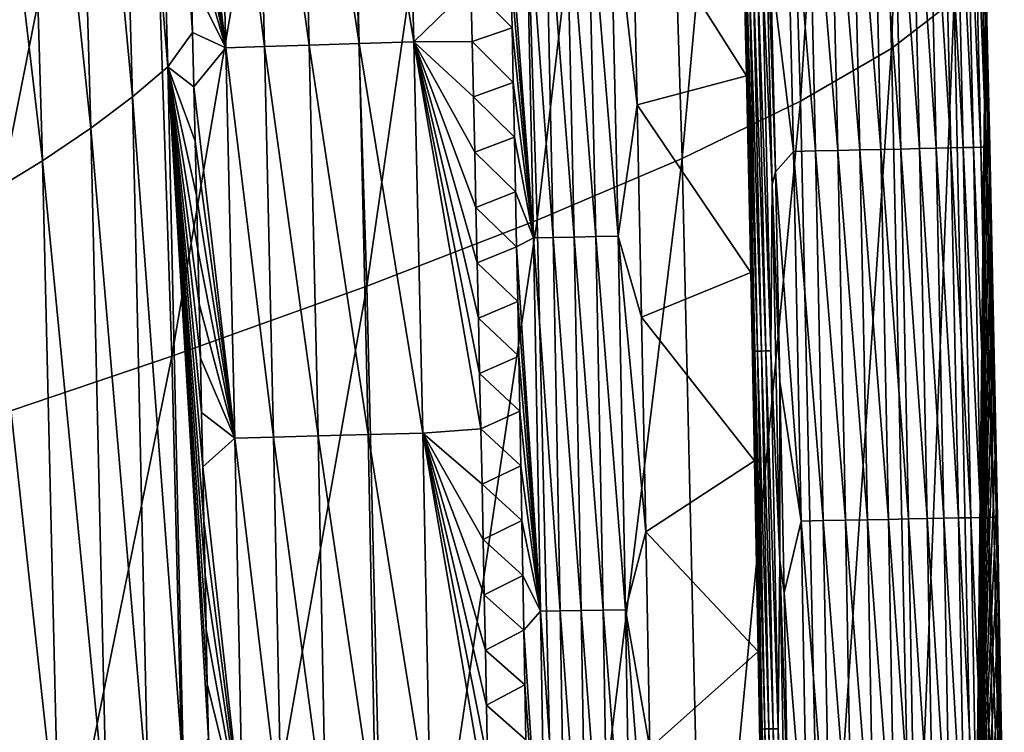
# Model space of a CAD drawing. Header units: millimetres. Extents: x -300 to 300, y -500 to 500.
# Tile 557 of 656: x 279 to 299, y 71 to 85. Entities that reach past the tile are written whole.
import ezdxf

# ---------------------------------------------------------------- set-up
doc = ezdxf.new("R2010")
doc.units = ezdxf.units.MM
doc.header["$LTSCALE"] = 81.481481
for name, color, linetype in [('19', 7, 'CONTINUOUS'), ('21', 7, 'CONTINUOUS'), ('23', 7, 'CONTINUOUS'), ('26', 7, 'CONTINUOUS'), ('27', 7, 'CONTINUOUS'), ('29', 7, 'CONTINUOUS'), ('30', 7, 'CONTINUOUS'), ('32', 7, 'CONTINUOUS')]:
    doc.layers.add(name, color=color, linetype=linetype)

msp = doc.modelspace()

# ---------------------------------------------------------------- linework, layer by layer
at = {"layer": '19', "color": 7, "linetype": 'CONTINUOUS'}
for points in [[(296.999, 84.747, 14.21), (297.737, 105.607, 9.594), (296.427, 104.397, 14.234), (296.999, 84.747, 14.21)], [(298.295, 85.747, 9.579), (297.737, 105.607, 9.594), (296.999, 84.747, 14.21), (298.295, 85.747, 9.579)], [(295.117, 83.653, 18.627), (296.427, 104.397, 14.234), (294.532, 103.07, 18.658), (295.117, 83.653, 18.627)], [(296.999, 84.747, 14.21), (296.427, 104.397, 14.234), (295.117, 83.653, 18.627), (296.999, 84.747, 14.21)], [(292.668, 82.468, 22.835), (294.532, 103.07, 18.658), (292.074, 101.628, 22.873), (292.668, 82.468, 22.835)], [(295.117, 83.653, 18.627), (294.532, 103.07, 18.658), (292.668, 82.468, 22.835), (295.117, 83.653, 18.627)], [(289.671, 81.193, 26.839), (292.074, 101.628, 22.873), (289.069, 100.074, 26.883), (289.671, 81.193, 26.839)], [(292.668, 82.468, 22.835), (292.074, 101.628, 22.873), (289.671, 81.193, 26.839), (292.668, 82.468, 22.835)], [(286.145, 79.83, 30.645), (289.069, 100.074, 26.883), (285.539, 98.411, 30.694), (286.145, 79.83, 30.645)], [(289.671, 81.193, 26.839), (289.069, 100.074, 26.883), (286.145, 79.83, 30.645), (289.671, 81.193, 26.839)], [(282.11, 78.382, 34.257), (285.539, 98.411, 30.694), (281.501, 96.642, 34.31), (282.11, 78.382, 34.257)], [(286.145, 79.83, 30.645), (285.539, 98.411, 30.694), (282.11, 78.382, 34.257), (286.145, 79.83, 30.645)], [(277.585, 76.85, 37.679), (281.501, 96.642, 34.31), (276.976, 94.768, 37.736), (277.585, 76.85, 37.679)], [(282.11, 78.382, 34.257), (281.501, 96.642, 34.31), (277.585, 76.85, 37.679), (282.11, 78.382, 34.257)], [(297.436, 64.491, 14.191), (298.295, 85.747, 9.579), (296.999, 84.747, 14.21), (297.436, 64.491, 14.191)], [(298.72, 65.265, 9.567), (298.295, 85.747, 9.579), (297.436, 64.491, 14.191), (298.72, 65.265, 9.567)], [(298.295, 85.747, 9.579), (298.72, 65.265, 9.567), (298.939, 85.619, 5.502), (298.295, 85.747, 9.579)], [(298.939, 85.619, 5.502), (298.72, 65.265, 9.567), (298.965, 84.458, 5.5), (298.939, 85.619, 5.502)], [(295.564, 63.646, 18.602), (296.999, 84.747, 14.21), (295.117, 83.653, 18.627), (295.564, 63.646, 18.602)], [(297.436, 64.491, 14.191), (296.999, 84.747, 14.21), (295.564, 63.646, 18.602), (297.436, 64.491, 14.191)], [(298.965, 84.458, 5.5), (298.72, 65.265, 9.567), (298.992, 83.297, 5.499), (298.965, 84.458, 5.5)], [(293.123, 62.732, 22.805), (295.117, 83.653, 18.627), (292.668, 82.468, 22.835), (293.123, 62.732, 22.805)], [(295.564, 63.646, 18.602), (295.117, 83.653, 18.627), (293.123, 62.732, 22.805), (295.564, 63.646, 18.602)], [(298.992, 83.297, 5.499), (298.72, 65.265, 9.567), (299.018, 82.136, 5.497), (298.992, 83.297, 5.499)], [(290.131, 61.751, 26.805), (292.668, 82.468, 22.835), (289.671, 81.193, 26.839), (290.131, 61.751, 26.805)], [(293.123, 62.732, 22.805), (292.668, 82.468, 22.835), (290.131, 61.751, 26.805), (293.123, 62.732, 22.805)], [(299.018, 82.136, 5.497), (298.72, 65.265, 9.567), (299.043, 80.975, 5.496), (299.018, 82.136, 5.497)], [(286.609, 60.705, 30.606), (289.671, 81.193, 26.839), (286.145, 79.83, 30.645), (286.609, 60.705, 30.606)], [(290.131, 61.751, 26.805), (289.671, 81.193, 26.839), (286.609, 60.705, 30.606), (290.131, 61.751, 26.805)], [(299.043, 80.975, 5.496), (298.72, 65.265, 9.567), (299.068, 79.815, 5.494), (299.043, 80.975, 5.496)], [(282.576, 59.594, 34.215), (286.145, 79.83, 30.645), (282.11, 78.382, 34.257), (282.576, 59.594, 34.215)], [(286.609, 60.705, 30.606), (286.145, 79.83, 30.645), (282.576, 59.594, 34.215), (286.609, 60.705, 30.606)], [(299.068, 79.815, 5.494), (298.72, 65.265, 9.567), (299.093, 78.654, 5.493), (299.068, 79.815, 5.494)], [(299.093, 78.654, 5.493), (298.72, 65.265, 9.567), (299.117, 77.494, 5.491), (299.093, 78.654, 5.493)], [(278.052, 58.421, 37.634), (282.11, 78.382, 34.257), (277.585, 76.85, 37.679), (278.052, 58.421, 37.634)], [(282.576, 59.594, 34.215), (282.11, 78.382, 34.257), (278.052, 58.421, 37.634), (282.576, 59.594, 34.215)], [(299.117, 77.494, 5.491), (298.72, 65.265, 9.567), (299.14, 76.334, 5.49), (299.117, 77.494, 5.491)], [(299.14, 76.334, 5.49), (298.72, 65.265, 9.567), (299.164, 75.174, 5.488), (299.14, 76.334, 5.49)], [(299.164, 75.174, 5.488), (298.72, 65.265, 9.567), (299.186, 74.014, 5.487), (299.164, 75.174, 5.488)], [(299.186, 74.014, 5.487), (298.72, 65.265, 9.567), (299.209, 72.855, 5.485), (299.186, 74.014, 5.487)], [(299.209, 72.855, 5.485), (298.72, 65.265, 9.567), (299.23, 71.695, 5.484), (299.209, 72.855, 5.485)], [(299.23, 71.695, 5.484), (298.72, 65.265, 9.567), (299.252, 70.536, 5.483), (299.23, 71.695, 5.484)]]:
    msp.add_3dface(points, dxfattribs=at)
at = {"layer": '21', "color": 7, "linetype": 'CONTINUOUS'}
for points in [[(282.028, 84.365, 11.211), (280.897, 97.917, 12.642), (281.633, 98.635, 11.188), (282.028, 84.365, 11.211)], [(282.028, 84.365, 11.211), (281.633, 98.635, 11.188), (282.541, 85.073, 10.002), (282.028, 84.365, 11.211)], [(282.541, 85.073, 10.002), (281.633, 98.635, 11.188), (282.513, 86.195, 10), (282.541, 85.073, 10.002)], [(281.296, 83.744, 12.657), (280.033, 97.168, 14.101), (280.897, 97.917, 12.642), (281.296, 83.744, 12.657)], [(281.296, 83.744, 12.657), (280.897, 97.917, 12.642), (282.028, 84.365, 11.211), (281.296, 83.744, 12.657)], [(280.435, 83.097, 14.109), (279.032, 96.39, 15.568), (280.033, 97.168, 14.101), (280.435, 83.097, 14.109)], [(280.435, 83.097, 14.109), (280.033, 97.168, 14.101), (281.296, 83.744, 12.657), (280.435, 83.097, 14.109)], [(279.437, 82.424, 15.569), (277.886, 95.581, 17.046), (279.032, 96.39, 15.568), (279.437, 82.424, 15.569)], [(279.437, 82.424, 15.569), (279.032, 96.39, 15.568), (280.435, 83.097, 14.109), (279.437, 82.424, 15.569)], [(278.294, 81.726, 17.041), (277.886, 95.581, 17.046), (279.437, 82.424, 15.569), (278.294, 81.726, 17.041)], [(282.569, 83.951, 10.003), (282.028, 84.365, 11.211), (282.541, 85.073, 10.002), (282.569, 83.951, 10.003)], [(282.353, 69.77, 11.229), (281.296, 83.744, 12.657), (282.028, 84.365, 11.211), (282.353, 69.77, 11.229)], [(282.353, 69.77, 11.229), (282.028, 84.365, 11.211), (282.868, 70.479, 10.016), (282.353, 69.77, 11.229)], [(282.868, 70.479, 10.016), (282.028, 84.365, 11.211), (282.845, 71.603, 10.015), (282.868, 70.479, 10.016)], [(282.845, 71.603, 10.015), (282.028, 84.365, 11.211), (282.822, 72.726, 10.014), (282.845, 71.603, 10.015)], [(282.822, 72.726, 10.014), (282.028, 84.365, 11.211), (282.799, 73.849, 10.013), (282.822, 72.726, 10.014)], [(282.799, 73.849, 10.013), (282.028, 84.365, 11.211), (282.775, 74.971, 10.012), (282.799, 73.849, 10.013)], [(282.775, 74.971, 10.012), (282.028, 84.365, 11.211), (282.751, 76.094, 10.011), (282.775, 74.971, 10.012)], [(282.751, 76.094, 10.011), (282.028, 84.365, 11.211), (282.726, 77.217, 10.01), (282.751, 76.094, 10.011)], [(282.726, 77.217, 10.01), (282.028, 84.365, 11.211), (282.701, 78.34, 10.009), (282.726, 77.217, 10.01)], [(282.701, 78.34, 10.009), (282.028, 84.365, 11.211), (282.676, 79.462, 10.008), (282.701, 78.34, 10.009)], [(282.676, 79.462, 10.008), (282.028, 84.365, 11.211), (282.65, 80.584, 10.007), (282.676, 79.462, 10.008)], [(282.65, 80.584, 10.007), (282.028, 84.365, 11.211), (282.623, 81.707, 10.005), (282.65, 80.584, 10.007)], [(282.623, 81.707, 10.005), (282.028, 84.365, 11.211), (282.596, 82.829, 10.004), (282.623, 81.707, 10.005)], [(282.596, 82.829, 10.004), (282.028, 84.365, 11.211), (282.569, 83.951, 10.003), (282.596, 82.829, 10.004)], [(281.623, 69.25, 12.669), (280.435, 83.097, 14.109), (281.296, 83.744, 12.657), (281.623, 69.25, 12.669)], [(281.623, 69.25, 12.669), (281.296, 83.744, 12.657), (282.353, 69.77, 11.229), (281.623, 69.25, 12.669)], [(280.765, 68.71, 14.115), (279.437, 82.424, 15.569), (280.435, 83.097, 14.109), (280.765, 68.71, 14.115)], [(280.765, 68.71, 14.115), (280.435, 83.097, 14.109), (281.623, 69.25, 12.669), (280.765, 68.71, 14.115)], [(279.771, 68.148, 15.569), (278.294, 81.726, 17.041), (279.437, 82.424, 15.569), (279.771, 68.148, 15.569)], [(279.771, 68.148, 15.569), (279.437, 82.424, 15.569), (280.765, 68.71, 14.115), (279.771, 68.148, 15.569)], [(278.63, 67.566, 17.036), (278.294, 81.726, 17.041), (279.771, 68.148, 15.569), (278.63, 67.566, 17.036)]]:
    msp.add_3dface(points, dxfattribs=at)
at = {"layer": '23', "color": 7, "linetype": 'CONTINUOUS'}
for points in [[(289.148, 85.175, 1.42), (288.295, 86.035, 2.111), (289.123, 86.307, 1.42), (289.148, 85.175, 1.42)], [(288.322, 84.891, 2.11), (288.295, 86.035, 2.111), (289.148, 85.175, 1.42), (288.322, 84.891, 2.11)], [(289.172, 84.043, 1.421), (288.322, 84.891, 2.11), (289.148, 85.175, 1.42), (289.172, 84.043, 1.421)], [(288.349, 83.746, 2.108), (288.322, 84.891, 2.11), (289.172, 84.043, 1.421), (288.349, 83.746, 2.108)], [(289.196, 82.91, 1.421), (288.349, 83.746, 2.108), (289.172, 84.043, 1.421), (289.196, 82.91, 1.421)], [(288.376, 82.601, 2.107), (288.349, 83.746, 2.108), (289.196, 82.91, 1.421), (288.376, 82.601, 2.107)], [(289.219, 81.778, 1.422), (288.376, 82.601, 2.107), (289.196, 82.91, 1.421), (289.219, 81.778, 1.422)], [(288.402, 81.457, 2.106), (288.376, 82.601, 2.107), (289.219, 81.778, 1.422), (288.402, 81.457, 2.106)], [(289.242, 80.645, 1.422), (288.402, 81.457, 2.106), (289.219, 81.778, 1.422), (289.242, 80.645, 1.422)], [(288.428, 80.312, 2.104), (288.402, 81.457, 2.106), (289.242, 80.645, 1.422), (288.428, 80.312, 2.104)], [(289.265, 79.513, 1.423), (288.428, 80.312, 2.104), (289.242, 80.645, 1.422), (289.265, 79.513, 1.423)], [(288.453, 79.168, 2.103), (288.428, 80.312, 2.104), (289.265, 79.513, 1.423), (288.453, 79.168, 2.103)], [(289.287, 78.38, 1.423), (288.453, 79.168, 2.103), (289.265, 79.513, 1.423), (289.287, 78.38, 1.423)], [(288.478, 78.024, 2.102), (288.453, 79.168, 2.103), (289.287, 78.38, 1.423), (288.478, 78.024, 2.102)], [(289.309, 77.247, 1.424), (288.478, 78.024, 2.102), (289.287, 78.38, 1.423), (289.309, 77.247, 1.424)], [(288.503, 76.88, 2.1), (288.478, 78.024, 2.102), (289.309, 77.247, 1.424), (288.503, 76.88, 2.1)], [(289.331, 76.114, 1.424), (288.503, 76.88, 2.1), (289.309, 77.247, 1.424), (289.331, 76.114, 1.424)], [(288.527, 75.736, 2.099), (288.503, 76.88, 2.1), (289.331, 76.114, 1.424), (288.527, 75.736, 2.099)], [(289.352, 74.981, 1.425), (288.527, 75.736, 2.099), (289.331, 76.114, 1.424), (289.352, 74.981, 1.425)], [(288.55, 74.592, 2.098), (288.527, 75.736, 2.099), (289.352, 74.981, 1.425), (288.55, 74.592, 2.098)], [(289.372, 73.848, 1.425), (288.55, 74.592, 2.098), (289.352, 74.981, 1.425), (289.372, 73.848, 1.425)], [(288.573, 73.448, 2.097), (288.55, 74.592, 2.098), (289.372, 73.848, 1.425), (288.573, 73.448, 2.097)], [(289.393, 72.715, 1.426), (288.573, 73.448, 2.097), (289.372, 73.848, 1.425), (289.393, 72.715, 1.426)], [(288.596, 72.304, 2.095), (288.573, 73.448, 2.097), (289.393, 72.715, 1.426), (288.596, 72.304, 2.095)], [(289.413, 71.582, 1.426), (288.596, 72.304, 2.095), (289.393, 72.715, 1.426), (289.413, 71.582, 1.426)], [(288.618, 71.161, 2.094), (288.596, 72.304, 2.095), (289.413, 71.582, 1.426), (288.618, 71.161, 2.094)], [(289.432, 70.448, 1.427), (288.618, 71.161, 2.094), (289.413, 71.582, 1.426), (289.432, 70.448, 1.427)], [(288.64, 70.017, 2.093), (288.618, 71.161, 2.094), (289.432, 70.448, 1.427), (288.64, 70.017, 2.093)]]:
    msp.add_3dface(points, dxfattribs=at)
at = {"layer": '26', "color": 7, "linetype": 'CONTINUOUS'}
for points in [[(284.745, 92.892, 5.69), (284.952, 84.814, 5.689), (283.82, 92.859, 7.064), (284.745, 92.892, 5.69)], [(285.78, 92.929, 4.397), (285.986, 84.846, 4.393), (284.745, 92.892, 5.69), (285.78, 92.929, 4.397)], [(284.745, 92.892, 5.69), (285.986, 84.846, 4.393), (284.952, 84.814, 5.689), (284.745, 92.892, 5.69)], [(286.914, 92.968, 3.199), (287.12, 84.881, 3.191), (285.78, 92.929, 4.397), (286.914, 92.968, 3.199)], [(285.78, 92.929, 4.397), (287.12, 84.881, 3.191), (285.986, 84.846, 4.393), (285.78, 92.929, 4.397)], [(286.914, 92.968, 3.199), (288.295, 86.035, 2.111), (287.12, 84.881, 3.191), (286.914, 92.968, 3.199)], [(282.365, 91.804, 9.994), (283.015, 92.829, 8.505), (283.225, 84.758, 8.511), (282.365, 91.804, 9.994)], [(283.82, 92.859, 7.064), (284.029, 84.784, 7.067), (283.015, 92.829, 8.505), (283.82, 92.859, 7.064)], [(283.015, 92.829, 8.505), (284.029, 84.784, 7.067), (283.225, 84.758, 8.511), (283.015, 92.829, 8.505)], [(283.82, 92.859, 7.064), (284.952, 84.814, 5.689), (284.029, 84.784, 7.067), (283.82, 92.859, 7.064)], [(282.395, 90.682, 9.995), (282.365, 91.804, 9.994), (283.225, 84.758, 8.511), (282.395, 90.682, 9.995)], [(282.425, 89.561, 9.996), (282.395, 90.682, 9.995), (283.225, 84.758, 8.511), (282.425, 89.561, 9.996)], [(282.455, 88.439, 9.998), (282.425, 89.561, 9.996), (283.225, 84.758, 8.511), (282.455, 88.439, 9.998)], [(282.484, 87.317, 9.999), (282.455, 88.439, 9.998), (283.225, 84.758, 8.511), (282.484, 87.317, 9.999)], [(282.513, 86.195, 10), (282.484, 87.317, 9.999), (283.225, 84.758, 8.511), (282.513, 86.195, 10)], [(282.541, 85.073, 10.002), (282.513, 86.195, 10), (283.225, 84.758, 8.511), (282.541, 85.073, 10.002)], [(288.295, 86.035, 2.111), (288.322, 84.891, 2.11), (287.12, 84.881, 3.191), (288.295, 86.035, 2.111)], [(282.569, 83.951, 10.003), (282.541, 85.073, 10.002), (283.225, 84.758, 8.511), (282.569, 83.951, 10.003)], [(282.569, 83.951, 10.003), (283.225, 84.758, 8.511), (283.412, 76.684, 8.516), (282.569, 83.951, 10.003)], [(284.029, 84.784, 7.067), (284.214, 76.707, 7.069), (283.225, 84.758, 8.511), (284.029, 84.784, 7.067)], [(283.225, 84.758, 8.511), (284.214, 76.707, 7.069), (283.412, 76.684, 8.516), (283.225, 84.758, 8.511)], [(284.952, 84.814, 5.689), (285.136, 76.733, 5.689), (284.029, 84.784, 7.067), (284.952, 84.814, 5.689)], [(284.029, 84.784, 7.067), (285.136, 76.733, 5.689), (284.214, 76.707, 7.069), (284.029, 84.784, 7.067)], [(285.986, 84.846, 4.393), (286.169, 76.761, 4.39), (284.952, 84.814, 5.689), (285.986, 84.846, 4.393)], [(284.952, 84.814, 5.689), (286.169, 76.761, 4.39), (285.136, 76.733, 5.689), (284.952, 84.814, 5.689)], [(287.12, 84.881, 3.191), (287.302, 76.792, 3.185), (285.986, 84.846, 4.393), (287.12, 84.881, 3.191)], [(285.986, 84.846, 4.393), (287.302, 76.792, 3.185), (286.169, 76.761, 4.39), (285.986, 84.846, 4.393)], [(288.322, 84.891, 2.11), (288.349, 83.746, 2.108), (287.12, 84.881, 3.191), (288.322, 84.891, 2.11)], [(288.349, 83.746, 2.108), (288.376, 82.601, 2.107), (287.12, 84.881, 3.191), (288.349, 83.746, 2.108)], [(288.376, 82.601, 2.107), (288.402, 81.457, 2.106), (287.12, 84.881, 3.191), (288.376, 82.601, 2.107)], [(288.402, 81.457, 2.106), (288.428, 80.312, 2.104), (287.12, 84.881, 3.191), (288.402, 81.457, 2.106)], [(288.428, 80.312, 2.104), (288.453, 79.168, 2.103), (287.12, 84.881, 3.191), (288.428, 80.312, 2.104)], [(288.453, 79.168, 2.103), (288.478, 78.024, 2.102), (287.12, 84.881, 3.191), (288.453, 79.168, 2.103)], [(288.478, 78.024, 2.102), (288.503, 76.88, 2.1), (287.12, 84.881, 3.191), (288.478, 78.024, 2.102)], [(287.12, 84.881, 3.191), (288.503, 76.88, 2.1), (287.302, 76.792, 3.185), (287.12, 84.881, 3.191)], [(282.596, 82.829, 10.004), (282.569, 83.951, 10.003), (283.412, 76.684, 8.516), (282.596, 82.829, 10.004)], [(282.623, 81.707, 10.005), (282.596, 82.829, 10.004), (283.412, 76.684, 8.516), (282.623, 81.707, 10.005)], [(282.65, 80.584, 10.007), (282.623, 81.707, 10.005), (283.412, 76.684, 8.516), (282.65, 80.584, 10.007)], [(282.676, 79.462, 10.008), (282.65, 80.584, 10.007), (283.412, 76.684, 8.516), (282.676, 79.462, 10.008)], [(282.701, 78.34, 10.009), (282.676, 79.462, 10.008), (283.412, 76.684, 8.516), (282.701, 78.34, 10.009)], [(282.726, 77.217, 10.01), (282.701, 78.34, 10.009), (283.412, 76.684, 8.516), (282.726, 77.217, 10.01)], [(282.751, 76.094, 10.011), (282.726, 77.217, 10.01), (283.412, 76.684, 8.516), (282.751, 76.094, 10.011)], [(287.302, 76.792, 3.185), (287.462, 68.701, 3.179), (286.169, 76.761, 4.39), (287.302, 76.792, 3.185)], [(288.503, 76.88, 2.1), (288.527, 75.736, 2.099), (287.302, 76.792, 3.185), (288.503, 76.88, 2.1)], [(288.527, 75.736, 2.099), (288.55, 74.592, 2.098), (287.302, 76.792, 3.185), (288.527, 75.736, 2.099)], [(288.55, 74.592, 2.098), (288.573, 73.448, 2.097), (287.302, 76.792, 3.185), (288.55, 74.592, 2.098)], [(288.573, 73.448, 2.097), (288.596, 72.304, 2.095), (287.302, 76.792, 3.185), (288.573, 73.448, 2.097)], [(288.596, 72.304, 2.095), (288.618, 71.161, 2.094), (287.302, 76.792, 3.185), (288.596, 72.304, 2.095)], [(288.618, 71.161, 2.094), (288.64, 70.017, 2.093), (287.302, 76.792, 3.185), (288.618, 71.161, 2.094)], [(288.64, 70.017, 2.093), (288.661, 68.874, 2.092), (287.302, 76.792, 3.185), (288.64, 70.017, 2.093)], [(287.302, 76.792, 3.185), (288.661, 68.874, 2.092), (287.462, 68.701, 3.179), (287.302, 76.792, 3.185)], [(282.751, 76.094, 10.011), (283.412, 76.684, 8.516), (283.577, 68.606, 8.521), (282.751, 76.094, 10.011)], [(284.214, 76.707, 7.069), (284.377, 68.627, 7.071), (283.412, 76.684, 8.516), (284.214, 76.707, 7.069)], [(283.412, 76.684, 8.516), (284.377, 68.627, 7.071), (283.577, 68.606, 8.521), (283.412, 76.684, 8.516)], [(285.136, 76.733, 5.689), (285.297, 68.65, 5.688), (284.214, 76.707, 7.069), (285.136, 76.733, 5.689)], [(284.214, 76.707, 7.069), (285.297, 68.65, 5.688), (284.377, 68.627, 7.071), (284.214, 76.707, 7.069)], [(286.169, 76.761, 4.39), (286.33, 68.674, 4.386), (285.136, 76.733, 5.689), (286.169, 76.761, 4.39)], [(285.136, 76.733, 5.689), (286.33, 68.674, 4.386), (285.297, 68.65, 5.688), (285.136, 76.733, 5.689)], [(286.169, 76.761, 4.39), (287.462, 68.701, 3.179), (286.33, 68.674, 4.386), (286.169, 76.761, 4.39)], [(282.775, 74.971, 10.012), (282.751, 76.094, 10.011), (283.577, 68.606, 8.521), (282.775, 74.971, 10.012)], [(282.799, 73.849, 10.013), (282.775, 74.971, 10.012), (283.577, 68.606, 8.521), (282.799, 73.849, 10.013)], [(282.822, 72.726, 10.014), (282.799, 73.849, 10.013), (283.577, 68.606, 8.521), (282.822, 72.726, 10.014)], [(282.845, 71.603, 10.015), (282.822, 72.726, 10.014), (283.577, 68.606, 8.521), (282.845, 71.603, 10.015)], [(282.868, 70.479, 10.016), (282.845, 71.603, 10.015), (283.577, 68.606, 8.521), (282.868, 70.479, 10.016)]]:
    msp.add_3dface(points, dxfattribs=at)
at = {"layer": '27', "color": 7, "linetype": 'CONTINUOUS'}
for points in [[(294.967, 82.616, 0.088), (294.497, 86.493, 0.031), (294.789, 90.26, 0.089), (294.967, 82.616, 0.088)], [(295.428, 82.626, 0.199), (294.789, 90.26, 0.089), (295.25, 90.271, 0.2), (295.428, 82.626, 0.199)], [(294.967, 82.616, 0.088), (294.789, 90.26, 0.089), (295.428, 82.626, 0.199), (294.967, 82.616, 0.088)], [(295.888, 82.637, 0.358), (295.25, 90.271, 0.2), (295.711, 90.283, 0.359), (295.888, 82.637, 0.358)], [(295.428, 82.626, 0.199), (295.25, 90.271, 0.2), (295.888, 82.637, 0.358), (295.428, 82.626, 0.199)], [(296.341, 82.647, 0.566), (295.711, 90.283, 0.359), (296.164, 90.294, 0.567), (296.341, 82.647, 0.566)], [(295.888, 82.637, 0.358), (295.711, 90.283, 0.359), (296.341, 82.647, 0.566), (295.888, 82.637, 0.358)], [(296.778, 82.656, 0.823), (296.164, 90.294, 0.567), (296.602, 90.305, 0.825), (296.778, 82.656, 0.823)], [(296.341, 82.647, 0.566), (296.164, 90.294, 0.567), (296.778, 82.656, 0.823), (296.341, 82.647, 0.566)], [(297.192, 82.665, 1.127), (296.602, 90.305, 0.825), (297.016, 90.315, 1.129), (297.192, 82.665, 1.127)], [(296.778, 82.656, 0.823), (296.602, 90.305, 0.825), (297.192, 82.665, 1.127), (296.778, 82.656, 0.823)], [(297.576, 82.674, 1.475), (297.016, 90.315, 1.129), (297.4, 90.325, 1.478), (297.576, 82.674, 1.475)], [(297.192, 82.665, 1.127), (297.016, 90.315, 1.129), (297.576, 82.674, 1.475), (297.192, 82.665, 1.127)], [(297.922, 82.682, 1.861), (297.4, 90.325, 1.478), (297.746, 90.333, 1.866), (297.922, 82.682, 1.861)], [(297.576, 82.674, 1.475), (297.4, 90.325, 1.478), (297.922, 82.682, 1.861), (297.576, 82.674, 1.475)], [(298.226, 82.688, 2.28), (297.746, 90.333, 1.866), (298.05, 90.341, 2.286), (298.226, 82.688, 2.28)], [(297.922, 82.682, 1.861), (297.746, 90.333, 1.866), (298.226, 82.688, 2.28), (297.922, 82.682, 1.861)], [(298.482, 82.694, 2.725), (298.05, 90.341, 2.286), (298.306, 90.347, 2.732), (298.482, 82.694, 2.725)], [(298.226, 82.688, 2.28), (298.05, 90.341, 2.286), (298.482, 82.694, 2.725), (298.226, 82.688, 2.28)], [(298.69, 82.699, 3.187), (298.306, 90.347, 2.732), (298.513, 90.352, 3.195), (298.69, 82.699, 3.187)], [(298.482, 82.694, 2.725), (298.306, 90.347, 2.732), (298.69, 82.699, 3.187), (298.482, 82.694, 2.725)], [(298.847, 82.702, 3.659), (298.513, 90.352, 3.195), (298.669, 90.356, 3.667), (298.847, 82.702, 3.659)], [(298.69, 82.699, 3.187), (298.513, 90.352, 3.195), (298.847, 82.702, 3.659), (298.69, 82.699, 3.187)], [(298.954, 82.704, 4.133), (298.669, 90.356, 3.667), (298.776, 90.359, 4.142), (298.954, 82.704, 4.133)], [(298.847, 82.702, 3.659), (298.669, 90.356, 3.667), (298.954, 82.704, 4.133), (298.847, 82.702, 3.659)], [(299.014, 82.706, 4.601), (298.776, 90.359, 4.142), (298.835, 90.36, 4.611), (299.014, 82.706, 4.601)], [(298.954, 82.704, 4.133), (298.776, 90.359, 4.142), (299.014, 82.706, 4.601), (298.954, 82.704, 4.133)], [(298.85, 90.361, 5.07), (299.03, 82.706, 5.059), (298.835, 90.36, 4.611), (298.85, 90.361, 5.07)], [(299.03, 82.706, 5.059), (299.014, 82.706, 4.601), (298.835, 90.36, 4.611), (299.03, 82.706, 5.059)], [(298.939, 85.619, 5.502), (298.965, 84.458, 5.5), (298.85, 90.361, 5.07), (298.939, 85.619, 5.502)], [(298.965, 84.458, 5.5), (298.992, 83.297, 5.499), (298.85, 90.361, 5.07), (298.965, 84.458, 5.5)], [(298.85, 90.361, 5.07), (298.992, 83.297, 5.499), (299.03, 82.706, 5.059), (298.85, 90.361, 5.07)], [(294.595, 82.197, 0.031), (294.497, 86.493, 0.031), (294.967, 82.616, 0.088), (294.595, 82.197, 0.031)], [(298.992, 83.297, 5.499), (299.018, 82.136, 5.497), (299.03, 82.706, 5.059), (298.992, 83.297, 5.499)], [(298.382, 75.036, 2.275), (297.922, 82.682, 1.861), (298.226, 82.688, 2.28), (298.382, 75.036, 2.275)], [(298.639, 75.041, 2.719), (298.226, 82.688, 2.28), (298.482, 82.694, 2.725), (298.639, 75.041, 2.719)], [(298.382, 75.036, 2.275), (298.226, 82.688, 2.28), (298.639, 75.041, 2.719), (298.382, 75.036, 2.275)], [(298.847, 75.045, 3.18), (298.482, 82.694, 2.725), (298.69, 82.699, 3.187), (298.847, 75.045, 3.18)], [(298.639, 75.041, 2.719), (298.482, 82.694, 2.725), (298.847, 75.045, 3.18), (298.639, 75.041, 2.719)], [(299.004, 75.048, 3.651), (298.69, 82.699, 3.187), (298.847, 82.702, 3.659), (299.004, 75.048, 3.651)], [(298.847, 75.045, 3.18), (298.69, 82.699, 3.187), (299.004, 75.048, 3.651), (298.847, 75.045, 3.18)], [(299.113, 75.05, 4.124), (298.847, 82.702, 3.659), (298.954, 82.704, 4.133), (299.113, 75.05, 4.124)], [(299.004, 75.048, 3.651), (298.847, 82.702, 3.659), (299.113, 75.05, 4.124), (299.004, 75.048, 3.651)], [(299.173, 75.051, 4.592), (298.954, 82.704, 4.133), (299.014, 82.706, 4.601), (299.173, 75.051, 4.592)], [(299.113, 75.05, 4.124), (298.954, 82.704, 4.133), (299.173, 75.051, 4.592), (299.113, 75.05, 4.124)], [(299.03, 82.706, 5.059), (299.19, 75.051, 5.049), (299.014, 82.706, 4.601), (299.03, 82.706, 5.059)], [(299.19, 75.051, 5.049), (299.173, 75.051, 4.592), (299.014, 82.706, 4.601), (299.19, 75.051, 5.049)], [(299.018, 82.136, 5.497), (299.043, 80.975, 5.496), (299.03, 82.706, 5.059), (299.018, 82.136, 5.497)], [(299.043, 80.975, 5.496), (299.068, 79.815, 5.494), (299.03, 82.706, 5.059), (299.043, 80.975, 5.496)], [(299.068, 79.815, 5.494), (299.093, 78.654, 5.493), (299.03, 82.706, 5.059), (299.068, 79.815, 5.494)], [(299.093, 78.654, 5.493), (299.117, 77.494, 5.491), (299.03, 82.706, 5.059), (299.093, 78.654, 5.493)], [(299.117, 77.494, 5.491), (299.14, 76.334, 5.49), (299.03, 82.706, 5.059), (299.117, 77.494, 5.491)], [(299.14, 76.334, 5.49), (299.164, 75.174, 5.488), (299.03, 82.706, 5.059), (299.14, 76.334, 5.49)], [(299.03, 82.706, 5.059), (299.164, 75.174, 5.488), (299.19, 75.051, 5.049), (299.03, 82.706, 5.059)], [(295.126, 74.972, 0.088), (294.595, 82.197, 0.031), (294.967, 82.616, 0.088), (295.126, 74.972, 0.088)], [(295.586, 74.981, 0.199), (294.967, 82.616, 0.088), (295.428, 82.626, 0.199), (295.586, 74.981, 0.199)], [(295.126, 74.972, 0.088), (294.967, 82.616, 0.088), (295.586, 74.981, 0.199), (295.126, 74.972, 0.088)], [(296.046, 74.99, 0.357), (295.428, 82.626, 0.199), (295.888, 82.637, 0.358), (296.046, 74.99, 0.357)], [(295.586, 74.981, 0.199), (295.428, 82.626, 0.199), (296.046, 74.99, 0.357), (295.586, 74.981, 0.199)], [(296.498, 74.999, 0.565), (295.888, 82.637, 0.358), (296.341, 82.647, 0.566), (296.498, 74.999, 0.565)], [(296.046, 74.99, 0.357), (295.888, 82.637, 0.358), (296.498, 74.999, 0.565), (296.046, 74.99, 0.357)], [(296.935, 75.007, 0.821), (296.341, 82.647, 0.566), (296.778, 82.656, 0.823), (296.935, 75.007, 0.821)], [(296.498, 74.999, 0.565), (296.341, 82.647, 0.566), (296.935, 75.007, 0.821), (296.498, 74.999, 0.565)], [(297.349, 75.016, 1.124), (296.778, 82.656, 0.823), (297.192, 82.665, 1.127), (297.349, 75.016, 1.124)], [(296.935, 75.007, 0.821), (296.778, 82.656, 0.823), (297.349, 75.016, 1.124), (296.935, 75.007, 0.821)], [(297.732, 75.023, 1.471), (297.192, 82.665, 1.127), (297.576, 82.674, 1.475), (297.732, 75.023, 1.471)], [(297.349, 75.016, 1.124), (297.192, 82.665, 1.127), (297.732, 75.023, 1.471), (297.349, 75.016, 1.124)], [(298.079, 75.03, 1.857), (297.576, 82.674, 1.475), (297.922, 82.682, 1.861), (298.079, 75.03, 1.857)], [(297.732, 75.023, 1.471), (297.576, 82.674, 1.475), (298.079, 75.03, 1.857), (297.732, 75.023, 1.471)], [(298.079, 75.03, 1.857), (297.922, 82.682, 1.861), (298.382, 75.036, 2.275), (298.079, 75.03, 1.857)], [(294.687, 77.855, 0.031), (294.595, 82.197, 0.031), (295.126, 74.972, 0.088), (294.687, 77.855, 0.031)], [(294.774, 73.484, 0.031), (294.687, 77.855, 0.031), (295.126, 74.972, 0.088), (294.774, 73.484, 0.031)], [(299.164, 75.174, 5.488), (299.186, 74.014, 5.487), (299.19, 75.051, 5.049), (299.164, 75.174, 5.488)], [(295.266, 67.327, 0.088), (294.774, 73.484, 0.031), (295.126, 74.972, 0.088), (295.266, 67.327, 0.088)], [(295.726, 67.335, 0.198), (295.126, 74.972, 0.088), (295.586, 74.981, 0.199), (295.726, 67.335, 0.198)], [(295.266, 67.327, 0.088), (295.126, 74.972, 0.088), (295.726, 67.335, 0.198), (295.266, 67.327, 0.088)], [(296.185, 67.343, 0.356), (295.586, 74.981, 0.199), (296.046, 74.99, 0.357), (296.185, 67.343, 0.356)], [(295.726, 67.335, 0.198), (295.586, 74.981, 0.199), (296.185, 67.343, 0.356), (295.726, 67.335, 0.198)], [(296.637, 67.351, 0.563), (296.046, 74.99, 0.357), (296.498, 74.999, 0.565), (296.637, 67.351, 0.563)], [(296.185, 67.343, 0.356), (296.046, 74.99, 0.357), (296.637, 67.351, 0.563), (296.185, 67.343, 0.356)], [(297.073, 67.359, 0.819), (296.498, 74.999, 0.565), (296.935, 75.007, 0.821), (297.073, 67.359, 0.819)], [(296.637, 67.351, 0.563), (296.498, 74.999, 0.565), (297.073, 67.359, 0.819), (296.637, 67.351, 0.563)], [(297.487, 67.366, 1.122), (296.935, 75.007, 0.821), (297.349, 75.016, 1.124), (297.487, 67.366, 1.122)], [(297.073, 67.359, 0.819), (296.935, 75.007, 0.821), (297.487, 67.366, 1.122), (297.073, 67.359, 0.819)], [(297.87, 67.372, 1.468), (297.349, 75.016, 1.124), (297.732, 75.023, 1.471), (297.87, 67.372, 1.468)], [(297.487, 67.366, 1.122), (297.349, 75.016, 1.124), (297.87, 67.372, 1.468), (297.487, 67.366, 1.122)], [(298.216, 67.378, 1.853), (297.732, 75.023, 1.471), (298.079, 75.03, 1.857), (298.216, 67.378, 1.853)], [(297.87, 67.372, 1.468), (297.732, 75.023, 1.471), (298.216, 67.378, 1.853), (297.87, 67.372, 1.468)], [(298.52, 67.383, 2.271), (298.079, 75.03, 1.857), (298.382, 75.036, 2.275), (298.52, 67.383, 2.271)], [(298.216, 67.378, 1.853), (298.079, 75.03, 1.857), (298.52, 67.383, 2.271), (298.216, 67.378, 1.853)], [(298.777, 67.388, 2.714), (298.382, 75.036, 2.275), (298.639, 75.041, 2.719), (298.777, 67.388, 2.714)], [(298.52, 67.383, 2.271), (298.382, 75.036, 2.275), (298.777, 67.388, 2.714), (298.52, 67.383, 2.271)], [(298.985, 67.391, 3.174), (298.639, 75.041, 2.719), (298.847, 75.045, 3.18), (298.985, 67.391, 3.174)], [(298.777, 67.388, 2.714), (298.639, 75.041, 2.719), (298.985, 67.391, 3.174), (298.777, 67.388, 2.714)], [(299.143, 67.394, 3.644), (298.847, 75.045, 3.18), (299.004, 75.048, 3.651), (299.143, 67.394, 3.644)], [(298.985, 67.391, 3.174), (298.847, 75.045, 3.18), (299.143, 67.394, 3.644), (298.985, 67.391, 3.174)], [(299.252, 67.396, 4.117), (299.004, 75.048, 3.651), (299.113, 75.05, 4.124), (299.252, 67.396, 4.117)], [(299.143, 67.394, 3.644), (299.004, 75.048, 3.651), (299.252, 67.396, 4.117), (299.143, 67.394, 3.644)], [(299.313, 67.397, 4.584), (299.113, 75.05, 4.124), (299.173, 75.051, 4.592), (299.313, 67.397, 4.584)], [(299.252, 67.396, 4.117), (299.113, 75.05, 4.124), (299.313, 67.397, 4.584), (299.252, 67.396, 4.117)], [(299.19, 75.051, 5.049), (299.331, 67.397, 5.041), (299.173, 75.051, 4.592), (299.19, 75.051, 5.049)], [(299.331, 67.397, 5.041), (299.313, 67.397, 4.584), (299.173, 75.051, 4.592), (299.331, 67.397, 5.041)], [(299.186, 74.014, 5.487), (299.209, 72.855, 5.485), (299.19, 75.051, 5.049), (299.186, 74.014, 5.487)], [(299.209, 72.855, 5.485), (299.23, 71.695, 5.484), (299.19, 75.051, 5.049), (299.209, 72.855, 5.485)], [(299.23, 71.695, 5.484), (299.252, 70.536, 5.483), (299.19, 75.051, 5.049), (299.23, 71.695, 5.484)], [(299.252, 70.536, 5.483), (299.273, 69.377, 5.481), (299.19, 75.051, 5.049), (299.252, 70.536, 5.483)], [(299.273, 69.377, 5.481), (299.293, 68.218, 5.48), (299.19, 75.051, 5.049), (299.273, 69.377, 5.481)], [(299.19, 75.051, 5.049), (299.293, 68.218, 5.48), (299.331, 67.397, 5.041), (299.19, 75.051, 5.049)], [(294.856, 69.068, 0.031), (294.774, 73.484, 0.031), (295.266, 67.327, 0.088), (294.856, 69.068, 0.031)]]:
    msp.add_3dface(points, dxfattribs=at)
at = {"layer": '29', "color": 7, "linetype": 'CONTINUOUS'}
for points in [[(293.996, 84.178, 0.5), (291.639, 87.909, 0.5), (293.899, 88.3, 0.5), (293.996, 84.178, 0.5)], [(291.736, 83.579, 0.5), (291.639, 87.909, 0.5), (293.996, 84.178, 0.5), (291.736, 83.579, 0.5)], [(294.085, 80.11, 0.5), (291.736, 83.579, 0.5), (293.996, 84.178, 0.5), (294.085, 80.11, 0.5)], [(291.828, 79.185, 0.5), (291.736, 83.579, 0.5), (294.085, 80.11, 0.5), (291.828, 79.185, 0.5)], [(294.166, 76.216, 0.5), (291.828, 79.185, 0.5), (294.085, 80.11, 0.5), (294.166, 76.216, 0.5)], [(291.915, 74.75, 0.5), (291.828, 79.185, 0.5), (294.166, 76.216, 0.5), (291.915, 74.75, 0.5)], [(294.242, 72.275, 0.5), (291.915, 74.75, 0.5), (294.166, 76.216, 0.5), (294.242, 72.275, 0.5)], [(291.996, 70.271, 0.5), (291.915, 74.75, 0.5), (294.242, 72.275, 0.5), (291.996, 70.271, 0.5)], [(294.317, 68.122, 0.5), (291.996, 70.271, 0.5), (294.242, 72.275, 0.5), (294.317, 68.122, 0.5)]]:
    msp.add_3dface(points, dxfattribs=at)
at = {"layer": '30', "color": 7, "linetype": 'CONTINUOUS'}
for points in [[(294.527, 81.934, 0.028), (294.326, 86.309, 0.042), (294.346, 89.706, 0.028), (294.527, 81.934, 0.028)], [(294.497, 86.493, 0.031), (294.595, 82.197, 0.031), (294.346, 89.706, 0.028), (294.497, 86.493, 0.031)], [(294.595, 82.197, 0.031), (294.527, 81.934, 0.028), (294.346, 89.706, 0.028), (294.595, 82.197, 0.031)], [(293.996, 84.178, 0.5), (293.899, 88.3, 0.5), (293.961, 86.3, 0.404), (293.996, 84.178, 0.5)], [(294.17, 78.486, 0.307), (293.961, 86.3, 0.404), (293.997, 86.301, 0.307), (294.17, 78.486, 0.307)], [(294.134, 78.485, 0.404), (293.996, 84.178, 0.5), (293.961, 86.3, 0.404), (294.134, 78.485, 0.404)], [(294.134, 78.485, 0.404), (293.961, 86.3, 0.404), (294.17, 78.486, 0.307), (294.134, 78.485, 0.404)], [(294.228, 78.487, 0.216), (293.997, 86.301, 0.307), (294.055, 86.303, 0.216), (294.228, 78.487, 0.216)], [(294.17, 78.486, 0.307), (293.997, 86.301, 0.307), (294.228, 78.487, 0.216), (294.17, 78.486, 0.307)], [(294.306, 78.488, 0.138), (294.055, 86.303, 0.216), (294.133, 86.304, 0.138), (294.306, 78.488, 0.138)], [(294.228, 78.487, 0.216), (294.055, 86.303, 0.216), (294.306, 78.488, 0.138), (294.228, 78.487, 0.216)], [(294.398, 78.49, 0.079), (294.133, 86.304, 0.138), (294.226, 86.307, 0.079), (294.398, 78.49, 0.079)], [(294.306, 78.488, 0.138), (294.133, 86.304, 0.138), (294.398, 78.49, 0.079), (294.306, 78.488, 0.138)], [(294.499, 78.492, 0.042), (294.226, 86.307, 0.079), (294.326, 86.309, 0.042), (294.499, 78.492, 0.042)], [(294.398, 78.49, 0.079), (294.226, 86.307, 0.079), (294.499, 78.492, 0.042), (294.398, 78.49, 0.079)], [(294.499, 78.492, 0.042), (294.326, 86.309, 0.042), (294.527, 81.934, 0.028), (294.499, 78.492, 0.042)], [(294.085, 80.11, 0.5), (293.996, 84.178, 0.5), (294.134, 78.485, 0.404), (294.085, 80.11, 0.5)], [(294.595, 82.197, 0.031), (294.687, 77.855, 0.031), (294.527, 81.934, 0.028), (294.595, 82.197, 0.031)], [(294.687, 74.162, 0.028), (294.499, 78.492, 0.042), (294.527, 81.934, 0.028), (294.687, 74.162, 0.028)], [(294.687, 77.855, 0.031), (294.687, 74.162, 0.028), (294.527, 81.934, 0.028), (294.687, 77.855, 0.031)], [(294.166, 76.216, 0.5), (294.085, 80.11, 0.5), (294.134, 78.485, 0.404), (294.166, 76.216, 0.5)], [(294.322, 70.67, 0.307), (294.134, 78.485, 0.404), (294.17, 78.486, 0.307), (294.322, 70.67, 0.307)], [(294.287, 70.669, 0.404), (294.166, 76.216, 0.5), (294.134, 78.485, 0.404), (294.287, 70.669, 0.404)], [(294.287, 70.669, 0.404), (294.134, 78.485, 0.404), (294.322, 70.67, 0.307), (294.287, 70.669, 0.404)], [(294.38, 70.671, 0.216), (294.17, 78.486, 0.307), (294.228, 78.487, 0.216), (294.38, 70.671, 0.216)], [(294.322, 70.67, 0.307), (294.17, 78.486, 0.307), (294.38, 70.671, 0.216), (294.322, 70.67, 0.307)], [(294.458, 70.672, 0.138), (294.228, 78.487, 0.216), (294.306, 78.488, 0.138), (294.458, 70.672, 0.138)], [(294.38, 70.671, 0.216), (294.228, 78.487, 0.216), (294.458, 70.672, 0.138), (294.38, 70.671, 0.216)], [(294.551, 70.674, 0.079), (294.306, 78.488, 0.138), (294.398, 78.49, 0.079), (294.551, 70.674, 0.079)], [(294.458, 70.672, 0.138), (294.306, 78.488, 0.138), (294.551, 70.674, 0.079), (294.458, 70.672, 0.138)], [(294.652, 70.676, 0.042), (294.398, 78.49, 0.079), (294.499, 78.492, 0.042), (294.652, 70.676, 0.042)], [(294.551, 70.674, 0.079), (294.398, 78.49, 0.079), (294.652, 70.676, 0.042), (294.551, 70.674, 0.079)], [(294.652, 70.676, 0.042), (294.499, 78.492, 0.042), (294.687, 74.162, 0.028), (294.652, 70.676, 0.042)], [(294.687, 77.855, 0.031), (294.774, 73.484, 0.031), (294.687, 74.162, 0.028), (294.687, 77.855, 0.031)], [(294.242, 72.275, 0.5), (294.166, 76.216, 0.5), (294.287, 70.669, 0.404), (294.242, 72.275, 0.5)], [(294.828, 66.389, 0.028), (294.652, 70.676, 0.042), (294.687, 74.162, 0.028), (294.828, 66.389, 0.028)], [(294.774, 73.484, 0.031), (294.856, 69.068, 0.031), (294.687, 74.162, 0.028), (294.774, 73.484, 0.031)], [(294.856, 69.068, 0.031), (294.828, 66.389, 0.028), (294.687, 74.162, 0.028), (294.856, 69.068, 0.031)], [(294.317, 68.122, 0.5), (294.242, 72.275, 0.5), (294.287, 70.669, 0.404), (294.317, 68.122, 0.5)], [(294.591, 62.855, 0.138), (294.38, 70.671, 0.216), (294.458, 70.672, 0.138), (294.591, 62.855, 0.138)], [(294.684, 62.857, 0.079), (294.458, 70.672, 0.138), (294.551, 70.674, 0.079), (294.684, 62.857, 0.079)], [(294.591, 62.855, 0.138), (294.458, 70.672, 0.138), (294.684, 62.857, 0.079), (294.591, 62.855, 0.138)], [(294.785, 62.858, 0.042), (294.551, 70.674, 0.079), (294.652, 70.676, 0.042), (294.785, 62.858, 0.042)], [(294.684, 62.857, 0.079), (294.551, 70.674, 0.079), (294.785, 62.858, 0.042), (294.684, 62.857, 0.079)], [(294.785, 62.858, 0.042), (294.652, 70.676, 0.042), (294.828, 66.389, 0.028), (294.785, 62.858, 0.042)], [(294.456, 62.853, 0.307), (294.287, 70.669, 0.404), (294.322, 70.67, 0.307), (294.456, 62.853, 0.307)], [(294.42, 62.853, 0.404), (294.317, 68.122, 0.5), (294.287, 70.669, 0.404), (294.42, 62.853, 0.404)], [(294.42, 62.853, 0.404), (294.287, 70.669, 0.404), (294.456, 62.853, 0.307), (294.42, 62.853, 0.404)], [(294.513, 62.854, 0.216), (294.322, 70.67, 0.307), (294.38, 70.671, 0.216), (294.513, 62.854, 0.216)], [(294.456, 62.853, 0.307), (294.322, 70.67, 0.307), (294.513, 62.854, 0.216), (294.456, 62.853, 0.307)], [(294.513, 62.854, 0.216), (294.38, 70.671, 0.216), (294.591, 62.855, 0.138), (294.513, 62.854, 0.216)]]:
    msp.add_3dface(points, dxfattribs=at)
at = {"layer": '32', "color": 7, "linetype": 'CONTINUOUS'}
for points in [[(289.593, 80.829, 1.16), (289.098, 87.439, 1.419), (289.426, 88.552, 1.158), (289.593, 80.829, 1.16)], [(289.997, 80.837, 0.926), (289.426, 88.552, 1.158), (289.83, 88.561, 0.924), (289.997, 80.837, 0.926)], [(289.593, 80.829, 1.16), (289.426, 88.552, 1.158), (289.997, 80.837, 0.926), (289.593, 80.829, 1.16)], [(290.43, 80.846, 0.74), (289.83, 88.561, 0.924), (290.262, 88.571, 0.739), (290.43, 80.846, 0.74)], [(289.997, 80.837, 0.926), (289.83, 88.561, 0.924), (290.43, 80.846, 0.74), (289.997, 80.837, 0.926)], [(290.881, 80.856, 0.606), (290.262, 88.571, 0.739), (290.712, 88.582, 0.605), (290.881, 80.856, 0.606)], [(290.43, 80.846, 0.74), (290.262, 88.571, 0.739), (290.881, 80.856, 0.606), (290.43, 80.846, 0.74)], [(291.342, 80.865, 0.526), (290.712, 88.582, 0.605), (291.172, 88.592, 0.526), (291.342, 80.865, 0.526)], [(290.881, 80.856, 0.606), (290.712, 88.582, 0.605), (291.342, 80.865, 0.526), (290.881, 80.856, 0.606)], [(291.639, 87.909, 0.5), (291.736, 83.579, 0.5), (291.172, 88.592, 0.526), (291.639, 87.909, 0.5)], [(291.736, 83.579, 0.5), (291.342, 80.865, 0.526), (291.172, 88.592, 0.526), (291.736, 83.579, 0.5)], [(289.123, 86.307, 1.42), (289.098, 87.439, 1.419), (289.593, 80.829, 1.16), (289.123, 86.307, 1.42)], [(289.148, 85.175, 1.42), (289.123, 86.307, 1.42), (289.593, 80.829, 1.16), (289.148, 85.175, 1.42)], [(289.172, 84.043, 1.421), (289.148, 85.175, 1.42), (289.593, 80.829, 1.16), (289.172, 84.043, 1.421)], [(289.196, 82.91, 1.421), (289.172, 84.043, 1.421), (289.593, 80.829, 1.16), (289.196, 82.91, 1.421)], [(291.736, 83.579, 0.5), (291.828, 79.185, 0.5), (291.342, 80.865, 0.526), (291.736, 83.579, 0.5)], [(289.219, 81.778, 1.422), (289.196, 82.91, 1.421), (289.593, 80.829, 1.16), (289.219, 81.778, 1.422)], [(289.242, 80.645, 1.422), (289.219, 81.778, 1.422), (289.593, 80.829, 1.16), (289.242, 80.645, 1.422)], [(291.03, 73.129, 0.606), (290.43, 80.846, 0.74), (290.881, 80.856, 0.606), (291.03, 73.129, 0.606)], [(291.492, 73.137, 0.526), (290.881, 80.856, 0.606), (291.342, 80.865, 0.526), (291.492, 73.137, 0.526)], [(291.03, 73.129, 0.606), (290.881, 80.856, 0.606), (291.492, 73.137, 0.526), (291.03, 73.129, 0.606)], [(291.828, 79.185, 0.5), (291.915, 74.75, 0.5), (291.342, 80.865, 0.526), (291.828, 79.185, 0.5)], [(291.915, 74.75, 0.5), (291.492, 73.137, 0.526), (291.342, 80.865, 0.526), (291.915, 74.75, 0.5)], [(289.74, 73.105, 1.163), (289.242, 80.645, 1.422), (289.593, 80.829, 1.16), (289.74, 73.105, 1.163)], [(290.145, 73.113, 0.928), (289.593, 80.829, 1.16), (289.997, 80.837, 0.926), (290.145, 73.113, 0.928)], [(289.74, 73.105, 1.163), (289.593, 80.829, 1.16), (290.145, 73.113, 0.928), (289.74, 73.105, 1.163)], [(290.578, 73.121, 0.741), (289.997, 80.837, 0.926), (290.43, 80.846, 0.74), (290.578, 73.121, 0.741)], [(290.145, 73.113, 0.928), (289.997, 80.837, 0.926), (290.578, 73.121, 0.741), (290.145, 73.113, 0.928)], [(290.578, 73.121, 0.741), (290.43, 80.846, 0.74), (291.03, 73.129, 0.606), (290.578, 73.121, 0.741)], [(289.265, 79.513, 1.423), (289.242, 80.645, 1.422), (289.74, 73.105, 1.163), (289.265, 79.513, 1.423)], [(289.287, 78.38, 1.423), (289.265, 79.513, 1.423), (289.74, 73.105, 1.163), (289.287, 78.38, 1.423)], [(289.309, 77.247, 1.424), (289.287, 78.38, 1.423), (289.74, 73.105, 1.163), (289.309, 77.247, 1.424)], [(289.331, 76.114, 1.424), (289.309, 77.247, 1.424), (289.74, 73.105, 1.163), (289.331, 76.114, 1.424)], [(289.352, 74.981, 1.425), (289.331, 76.114, 1.424), (289.74, 73.105, 1.163), (289.352, 74.981, 1.425)], [(289.372, 73.848, 1.425), (289.352, 74.981, 1.425), (289.74, 73.105, 1.163), (289.372, 73.848, 1.425)], [(291.915, 74.75, 0.5), (291.996, 70.271, 0.5), (291.492, 73.137, 0.526), (291.915, 74.75, 0.5)], [(289.393, 72.715, 1.426), (289.372, 73.848, 1.425), (289.74, 73.105, 1.163), (289.393, 72.715, 1.426)], [(290.709, 65.395, 0.741), (290.145, 73.113, 0.928), (290.578, 73.121, 0.741), (290.709, 65.395, 0.741)], [(291.161, 65.402, 0.606), (290.578, 73.121, 0.741), (291.03, 73.129, 0.606), (291.161, 65.402, 0.606)], [(290.709, 65.395, 0.741), (290.578, 73.121, 0.741), (291.161, 65.402, 0.606), (290.709, 65.395, 0.741)], [(291.624, 65.409, 0.526), (291.03, 73.129, 0.606), (291.492, 73.137, 0.526), (291.624, 65.409, 0.526)], [(291.161, 65.402, 0.606), (291.03, 73.129, 0.606), (291.624, 65.409, 0.526), (291.161, 65.402, 0.606)], [(291.996, 70.271, 0.5), (292.072, 65.735, 0.5), (291.492, 73.137, 0.526), (291.996, 70.271, 0.5)], [(292.072, 65.735, 0.5), (291.624, 65.409, 0.526), (291.492, 73.137, 0.526), (292.072, 65.735, 0.5)], [(289.869, 65.381, 1.165), (289.393, 72.715, 1.426), (289.74, 73.105, 1.163), (289.869, 65.381, 1.165)], [(290.275, 65.388, 0.929), (289.74, 73.105, 1.163), (290.145, 73.113, 0.928), (290.275, 65.388, 0.929)], [(289.869, 65.381, 1.165), (289.74, 73.105, 1.163), (290.275, 65.388, 0.929), (289.869, 65.381, 1.165)], [(290.275, 65.388, 0.929), (290.145, 73.113, 0.928), (290.709, 65.395, 0.741), (290.275, 65.388, 0.929)], [(289.413, 71.582, 1.426), (289.393, 72.715, 1.426), (289.869, 65.381, 1.165), (289.413, 71.582, 1.426)], [(289.432, 70.448, 1.427), (289.413, 71.582, 1.426), (289.869, 65.381, 1.165), (289.432, 70.448, 1.427)]]:
    msp.add_3dface(points, dxfattribs=at)

doc.saveas('drawing.dxf')
